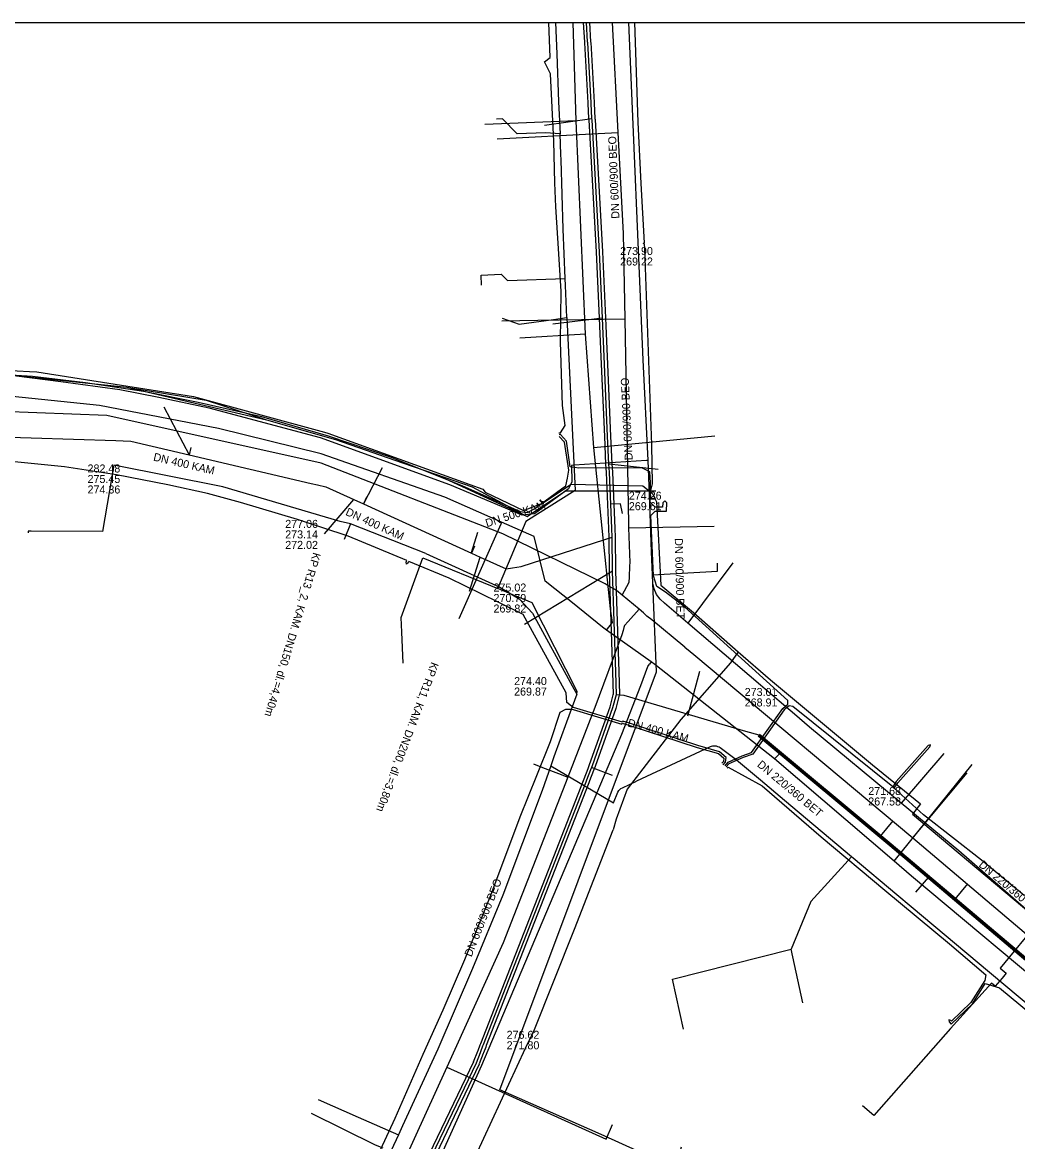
# Model space of a CAD drawing. Extents: x -600309 to -598967, y -1161267 to -1160292.
# Drawn here: x -599761.3 to -599661.8, y -1160404.2 to -1160292.3 of the extents above; entities that cross this region are included whole.
import ezdxf

# ---------------------------------------------------------------- set-up
doc = ezdxf.new("R2010")
doc.units = 0
for name, color, linetype in [('Vrstva 1', 7, 'Continuous'), ('Vrstva 10', 7, 'Continuous'), ('Vrstva 12', 7, 'Continuous'), ('Vrstva 13', 7, 'Continuous'), ('Vrstva 16', 7, 'Continuous'), ('Vrstva 42', 7, 'Continuous'), ('Vrstva 55', 7, 'Continuous'), ('Vrstva 63', 7, 'Continuous'), ('Vrstva 9', 7, 'Continuous')]:
    doc.layers.add(name, color=color, linetype=linetype)

msp = doc.modelspace()

# ---------------------------------------------------------------- linework, layer by layer
at = {"layer": 'Vrstva 1'}
for points in [[(-599747.12, -1160330.78), (-599744.61, -1160335.57)], [(-599725.31, -1160336.87), (-599727.17, -1160340.49)], [(-599701.29, -1160341.45), (-599701.49, -1160340.48), (-599702.46, -1160340.52)], [(-599715.78, -1160343.35), (-599716.4, -1160345.37)], [(-599693.6, -1160357.25), (-599694.78, -1160361.7)], [(-599702.3, -1160367.64), (-599704.38, -1160366.83)]]:
    msp.add_lwpolyline(points, dxfattribs=at)
at = {"layer": 'Vrstva 10'}
for p, q in [((-599687.73, -1160363.66), (-599674.58, -1160374.63)), ((-599687.59, -1160363.5), (-599674.44, -1160374.47)), ((-599674.58, -1160374.63), (-599648.44, -1160396.71)), ((-599674.44, -1160374.47), (-599648.3, -1160396.55))]:
    msp.add_line(p, q, dxfattribs=at)
for points in [[(-599703.89, -1160315.33), (-599704.63, -1160302.1), (-599704.64, -1160301.97), (-599704.72, -1160300.46), (-599704.73, -1160300.38), (-599705.06, -1160294.4), (-599705.06, -1160294.32), (-599705.17, -1160292.35)], [(-599704.57, -1160292.35), (-599704.47, -1160294.28), (-599704.46, -1160294.37), (-599704.13, -1160300.34), (-599704.12, -1160300.43), (-599704.04, -1160301.94), (-599704.03, -1160302.07), (-599703.29, -1160315.29)], [(-599702.63, -1160343.82), (-599702.65, -1160342.95), (-599702.9, -1160337.33), (-599702.94, -1160336.52), (-599703.06, -1160333.73), (-599703.42, -1160325.78), (-599703.56, -1160322.71), (-599703.6, -1160321.89), (-599703.89, -1160315.32)], [(-599703.29, -1160315.3), (-599703, -1160321.87), (-599702.96, -1160322.68), (-599702.82, -1160325.75), (-599702.47, -1160333.71), (-599702.34, -1160336.49), (-599702.3, -1160337.31), (-599702.05, -1160342.93), (-599702.03, -1160343.8)], [(-599702.2, -1160359.52), (-599702.24, -1160357.3), (-599702.58, -1160347.19), (-599702.59, -1160346.49), (-599702.61, -1160344.47), (-599702.63, -1160343.82)], [(-599702.03, -1160343.8), (-599702.02, -1160344.46), (-599701.99, -1160346.48), (-599701.98, -1160347.18), (-599701.64, -1160357.28), (-599701.6, -1160359.51)], [(-599716.17, -1160396.24), (-599715.76, -1160395.2), (-599715.73, -1160395.12), (-599715.52, -1160394.56), (-599715.46, -1160394.41), (-599705.2, -1160368.14), (-599705.13, -1160367.95), (-599704.73, -1160366.92), (-599704.57, -1160366.52), (-599702.53, -1160360.76), (-599702.2, -1160359.44)], [(-599701.61, -1160359.59), (-599701.96, -1160360.94), (-599704.01, -1160366.72), (-599704.17, -1160367.14), (-599704.57, -1160368.17), (-599704.65, -1160368.36), (-599714.9, -1160394.63), (-599714.96, -1160394.78), (-599715.17, -1160395.34), (-599715.21, -1160395.42), (-599715.61, -1160396.46)], [(-599731.76, -1160428.11), (-599729.49, -1160424), (-599729.18, -1160423.45), (-599726.12, -1160417.04), (-599725.62, -1160416), (-599723, -1160410.53), (-599722.97, -1160410.45), (-599716.16, -1160396.22)], [(-599715.62, -1160396.48), (-599722.42, -1160410.71), (-599722.46, -1160410.79), (-599725.08, -1160416.25), (-599725.58, -1160417.3), (-599728.65, -1160423.72), (-599728.97, -1160424.29), (-599731.24, -1160428.4)]]:
    msp.add_lwpolyline(points, dxfattribs=at)
at = {"layer": 'Vrstva 12'}
for points in [[(-599708, -1160292.35), (-599707.85, -1160295.48), (-599707.67, -1160300.29)], [(-599707.67, -1160300.29), (-599707.53, -1160303.48)], [(-599707.53, -1160303.48), (-599708.97, -1160303.39), (-599711.83, -1160303.5), (-599713.29, -1160301.99), (-599713.89, -1160302.01)], [(-599707.01, -1160317.95), (-599707.23, -1160313.01), (-599707.43, -1160306.08), (-599707.44, -1160305.57), (-599707.53, -1160303.48)], [(-599706.98, -1160318.65), (-599707.01, -1160317.95)], [(-599706.84, -1160321.85), (-599706.98, -1160318.65)], [(-599713.3, -1160321.92), (-599711.6, -1160322.52), (-599708.18, -1160322.05), (-599706.84, -1160321.85)], [(-599698.73, -1160336.13), (-599698.88, -1160336.14), (-599706.13, -1160336.61), (-599706.4, -1160336.63), (-599706.35, -1160338.29), (-599706.67, -1160338.98), (-599710.08, -1160341.48), (-599711.3, -1160341.62), (-599718.55, -1160338.58), (-599731.46, -1160333.88), (-599742.6, -1160330.92), (-599747.62, -1160329.83), (-599751.55, -1160329.08), (-599757.44, -1160328.28), (-599761.85, -1160327.72)], [(-599728.48, -1160342.47), (-599729.51, -1160342.25), (-599741.23, -1160338.79), (-599752.12, -1160336.6), (-599752.33, -1160337.79), (-599753.28, -1160343.25), (-599760.39, -1160343.22)], [(-599698.38, -1160345.26), (-599698.58, -1160339.52), (-599698.73, -1160336.13)], [(-599760.39, -1160343.22), (-599760.7, -1160343.21), (-599760.7, -1160343.36)], [(-599728.48, -1160342.47), (-599729.1, -1160344.05)], [(-599720.94, -1160345.43), (-599728.48, -1160342.47)], [(-599720.94, -1160345.43), (-599713.54, -1160348.79), (-599711.6, -1160349.96), (-599710.27, -1160351.41), (-599706.32, -1160358.67), (-599705.86, -1160359.5)], [(-599698.28, -1160347.57), (-599698.38, -1160345.26)], [(-599698.28, -1160347.57), (-599691.78, -1160347.21), (-599691.8, -1160346.42)], [(-599698.25, -1160348.42), (-599698.28, -1160347.57)], [(-599694.74, -1160352.4), (-599697.08, -1160350.4), (-599697.53, -1160350.01), (-599697.89, -1160349.53), (-599698.13, -1160348.98), (-599698.25, -1160348.42)], [(-599685.62, -1160360.21), (-599687.5, -1160358.6), (-599694.74, -1160352.4)], [(-599705.86, -1160359.5), (-599706.87, -1160362.31)], [(-599684.1, -1160361.5), (-599685.62, -1160360.21)], [(-599706.87, -1160362.31), (-599708.14, -1160365.77)], [(-599682.58, -1160362.8), (-599684.1, -1160361.5)], [(-599673.42, -1160370.39), (-599682.58, -1160362.8)], [(-599678.39, -1160375.76), (-599685.1, -1160370.13), (-599687.5, -1160368.1), (-599689.48, -1160366.43), (-599690.05, -1160365.95), (-599691.53, -1160364.88), (-599691.64, -1160364.81), (-599691.76, -1160364.75), (-599691.89, -1160364.71), (-599692.02, -1160364.69), (-599692.15, -1160364.69), (-599692.28, -1160364.7), (-599692.41, -1160364.73), (-599692.53, -1160364.78), (-599699.88, -1160368.21)], [(-599708.14, -1160365.77), (-599708.46, -1160366.66)], [(-599669.18, -1160365.44), (-599673.42, -1160370.39)], [(-599708.46, -1160366.66), (-599709.32, -1160369.14), (-599713.24, -1160379.6), (-599716.29, -1160386.93), (-599719.76, -1160394.98), (-599723.28, -1160402.66)], [(-599708.46, -1160366.66), (-599702.2, -1160370.36), (-599701.76, -1160369.29), (-599701.66, -1160369.13), (-599701.6, -1160369.06), (-599701.46, -1160368.94), (-599701.3, -1160368.85), (-599699.88, -1160368.21)], [(-599659.63, -1160382.16), (-599664.3, -1160378.08), (-599667.65, -1160375.16), (-599673.42, -1160370.39)], [(-599678.39, -1160375.76), (-599682.47, -1160380.23), (-599684.42, -1160385)], [(-599678.22, -1160375.91), (-599678.39, -1160375.76)], [(-599655.64, -1160394.85), (-599658.47, -1160392.47), (-599664.59, -1160387.34), (-599672.44, -1160380.76), (-599673.87, -1160379.55), (-599678.22, -1160375.91)], [(-599695.19, -1160392.98), (-599696.28, -1160387.99), (-599684.42, -1160385)], [(-599683.25, -1160390.37), (-599684.42, -1160385)], [(-599725.21, -1160404.89), (-599725.99, -1160404.58), (-599732.36, -1160401.43)], [(-599723.28, -1160402.66), (-599723.69, -1160403.56)], [(-599723.69, -1160403.56), (-599724.41, -1160405.12)]]:
    msp.add_lwpolyline(points, dxfattribs=at)
at = {"layer": 'Vrstva 13'}
for p, q in [((-599705.92, -1160302.19), (-599715.06, -1160302.56)), ((-599704.98, -1160323.53), (-599711.56, -1160323.91)), ((-599704.14, -1160334.85), (-599692.05, -1160333.67)), ((-599702.87, -1160353.1), (-599703.28, -1160352.81)), ((-599702.87, -1160353.1), (-599702.64, -1160352.79)), ((-599698.43, -1160356.26), (-599702.87, -1160353.1)), ((-599698.43, -1160356.26), (-599698.6, -1160356.49)), ((-599698.07, -1160356.55), (-599698.43, -1160356.26)), ((-599674.13, -1160376.21), (-599666.34, -1160366.53))]:
    msp.add_line(p, q, dxfattribs=at)
for points in [[(-599702.64, -1160352.79), (-599702.28, -1160352.33), (-599702.48, -1160350.96), (-599704.14, -1160334.85), (-599704.98, -1160323.53), (-599705.92, -1160302.19), (-599706.23, -1160292.35)], [(-599698.73, -1160336.13), (-599699.21, -1160326.07), (-599700.64, -1160292.35)], [(-599715.38, -1160318.62), (-599715.43, -1160317.62), (-599713.42, -1160317.51), (-599712.77, -1160318.14), (-599707.01, -1160317.95)], [(-599706.84, -1160321.85), (-599706.02, -1160339.15), (-599710.94, -1160342.23), (-599713.5, -1160348.34), (-599713.75, -1160348.95)], [(-599703.28, -1160352.81), (-599706.29, -1160350.37), (-599709.03, -1160348.19), (-599710.1, -1160343.73), (-599713.38, -1160342.31), (-599719.06, -1160339.8), (-599731.42, -1160335.46), (-599741.66, -1160332.93), (-599753.57, -1160330.65), (-599765.18, -1160329.44), (-599768.56, -1160329.16), (-599772.84, -1160328.98), (-599782.43, -1160329.2), (-599793.27, -1160330.24), (-599801.01, -1160331.39), (-599801.24, -1160331.72), (-599803.02, -1160335.63), (-599806.69, -1160336.99), (-599809.53, -1160338.02), (-599811.51, -1160338.7)], [(-599713.38, -1160342.31), (-599713.46, -1160342.51), (-599717.66, -1160351.97)], [(-599723.21, -1160356.4), (-599723.34, -1160353.29), (-599723.4, -1160351.84), (-599721.26, -1160345.88), (-599713.75, -1160348.95)], [(-599690.27, -1160346.38), (-599694.74, -1160352.4)], [(-599712.64, -1160349.4), (-599713.75, -1160348.95)], [(-599695.41, -1160404.8), (-599695.74, -1160406), (-599696.85, -1160406.39), (-599697.76, -1160406.09), (-599703.43, -1160403.52), (-599713.56, -1160399.07), (-599697.88, -1160357.28), (-599698.25, -1160348.42)], [(-599705.86, -1160359.5), (-599705.81, -1160359.22), (-599710.31, -1160350.36), (-599712.64, -1160349.4)], [(-599734.12, -1160434.8), (-599733.82, -1160434.27), (-599724.66, -1160417.24), (-599724.47, -1160416.83), (-599715.34, -1160396.58), (-599701.34, -1160363.49), (-599699.45, -1160358.64), (-599698.77, -1160356.75), (-599698.6, -1160356.49)], [(-599656.69, -1160390.81), (-599672.41, -1160377.69), (-599674.13, -1160376.21), (-599686.08, -1160365.98), (-599698.07, -1160356.55)], [(-599686.08, -1160365.98), (-599685.82, -1160365.71), (-599685.58, -1160365.45)], [(-599659.63, -1160382.16), (-599663.55, -1160386.88), (-599662.94, -1160387.4), (-599663.34, -1160387.88)], [(-599663.34, -1160387.88), (-599664.02, -1160388.7), (-599664.4, -1160388.38), (-599668.51, -1160392.92), (-599676.16, -1160401.62), (-599677.3, -1160400.64)], [(-599731.7, -1160400.03), (-599727.71, -1160401.79)], [(-599727.71, -1160401.79), (-599723.69, -1160403.56)]]:
    msp.add_lwpolyline(points, dxfattribs=at)
at = {"layer": 'Vrstva 16'}
for points in [[(-599700.59, -1160347.82), (-599700.54, -1160346.67), (-599700.53, -1160346.35), (-599700.65, -1160342.87), (-599700.66, -1160342.48), (-599701.03, -1160322.01), (-599701.18, -1160313.46), (-599701.71, -1160303.35), (-599702.29, -1160292.35)], [(-599713.81, -1160304), (-599703.71, -1160303.46), (-599701.71, -1160303.35)], [(-599701.03, -1160322.01), (-599709.75, -1160322.14), (-599713.36, -1160322.23)], [(-599702.27, -1160348.9), (-599702.81, -1160348.59), (-599703.01, -1160348.47), (-599713.25, -1160343.48), (-599731.4, -1160336.4), (-599752.85, -1160331.63), (-599763.34, -1160331.23), (-599765.81, -1160331.13), (-599767.22, -1160331.07), (-599774.03, -1160330.81), (-599799.91, -1160332.11), (-599800.24, -1160332.08), (-599800.41, -1160332.08)], [(-599700.65, -1160342.87), (-599692.12, -1160342.72)], [(-599701.31, -1160349.59), (-599700.61, -1160348.32), (-599700.59, -1160347.82)], [(-599695.04, -1160354.81), (-599698.34, -1160352.06), (-599698.84, -1160351.69), (-599699.18, -1160351.37), (-599699.61, -1160351.01), (-599701.31, -1160349.59), (-599701.87, -1160349.13), (-599702.27, -1160348.9)], [(-599699.61, -1160351.01), (-599700.73, -1160352.25)], [(-599700.73, -1160352.25), (-599701.08, -1160352.64), (-599701.14, -1160352.84), (-599701.22, -1160353.13), (-599701.35, -1160353.58), (-599704.04, -1160360.84), (-599706.76, -1160367.8), (-599713.2, -1160384.35), (-599718.85, -1160396.78), (-599725.37, -1160411.13), (-599728.52, -1160418.09), (-599732.15, -1160426.08), (-599733.07, -1160428.11)], [(-599695.04, -1160354.81), (-599694.53, -1160355.23), (-599694.17, -1160355.53), (-599672.28, -1160373.85), (-599654.13, -1160389.24)], [(-599710.17, -1160366.47), (-599709.27, -1160366.82)], [(-599709.27, -1160366.82), (-599707.69, -1160367.44), (-599706.76, -1160367.8)], [(-599672.28, -1160373.85), (-599666.83, -1160367.38)], [(-599718.85, -1160396.78), (-599711.91, -1160399.93), (-599702.92, -1160403.99), (-599702.27, -1160402.51)]]:
    msp.add_lwpolyline(points, dxfattribs=at)
at = {"layer": 'Vrstva 42'}
for points in [[(-599707.65, -1160333.38), (-599707.5, -1160333.37), (-599707.01, -1160332.66), (-599707.27, -1160330.64), (-599707.47, -1160324.28), (-599707.41, -1160319.2), (-599707.76, -1160313.93), (-599707.95, -1160310.77), (-599708.04, -1160308.39), (-599708.15, -1160304.23), (-599708.49, -1160297.5), (-599709.09, -1160296.28), (-599708.52, -1160295.87), (-599708.64, -1160292.35)], [(-599765.74, -1160327.37), (-599760.25, -1160327.72), (-599754.97, -1160328.34), (-599749.17, -1160329.2), (-599743.7, -1160330.3), (-599737.37, -1160331.73), (-599730.7, -1160333.67), (-599724.52, -1160335.79), (-599717.34, -1160338.65), (-599711.5, -1160341.25), (-599710.8, -1160341.35), (-599710.16, -1160341), (-599707.39, -1160338.99), (-599706.94, -1160338.66), (-599706.78, -1160337.9), (-599706.66, -1160337.1), (-599707.07, -1160334.32), (-599707.62, -1160333.73)], [(-599691.04, -1160366.65), (-599690.73, -1160366.29), (-599689.31, -1160365.66), (-599688.39, -1160365.33), (-599685.26, -1160360.92), (-599684.75, -1160360.5), (-599684.76, -1160360.13), (-599695.08, -1160350.78), (-599696.98, -1160349.31), (-599697.87, -1160348.74), (-599698.19, -1160347.66), (-599698.45, -1160341.65), (-599698.03, -1160341.22), (-599696.88, -1160341.22), (-599696.87, -1160340.36), (-599697.07, -1160340.16), (-599697.27, -1160340.36), (-599697.28, -1160340.82), (-599698.03, -1160340.82), (-599698.52, -1160340.3), (-599698.49, -1160338.37), (-599698.56, -1160337.28), (-599699.34, -1160336.87), (-599705.64, -1160336.91), (-599706.51, -1160336.78), (-599706.89, -1160334.22), (-599707.5, -1160333.56), (-599707.63, -1160333.57)], [(-599706.17, -1160360.85), (-599706.22, -1160360.83), (-599706.86, -1160360.34), (-599706.91, -1160359.36), (-599711.2, -1160351.54), (-599713.7, -1160350.31), (-599718.62, -1160347.89), (-599722.65, -1160346.23), (-599722.72, -1160346.38), (-599722.89, -1160346.52), (-599722.9, -1160346.3), (-599722.83, -1160346.15), (-599728.71, -1160343.72), (-599733.77, -1160342.03), (-599739.46, -1160340.35), (-599742.78, -1160339.44), (-599746.73, -1160338.59), (-599751.87, -1160337.57), (-599757.08, -1160336.77), (-599762.4, -1160336.23), (-599767.09, -1160335.84), (-599770.89, -1160335.77), (-599772.3, -1160336.17), (-599772.31, -1160337.06)], [(-599725.48, -1160405.06), (-599724.01, -1160401.88), (-599721.21, -1160395.48), (-599719.21, -1160391.04), (-599717.04, -1160386.02), (-599714.46, -1160379.61), (-599711.52, -1160371.78), (-599709.86, -1160367.62), (-599708.49, -1160364.22), (-599707.53, -1160361.3), (-599706.95, -1160360.99), (-599706.38, -1160360.99), (-599706.23, -1160361.05)], [(-599706.23, -1160361.05), (-599701.34, -1160362.49)], [(-599701.28, -1160362.29), (-599706.17, -1160360.85)], [(-599661.14, -1160379.64), (-599665.41, -1160376.09), (-599671.19, -1160371.56), (-599674.12, -1160368.89), (-599673.78, -1160368.35), (-599670.57, -1160364.77), (-599670.51, -1160364.55), (-599670.72, -1160364.63), (-599673.94, -1160368.23), (-599674.28, -1160368.76), (-599684.26, -1160360.75), (-599684.62, -1160360.66), (-599685.12, -1160361.06), (-599688.27, -1160365.49), (-599689.23, -1160365.84), (-599690.65, -1160366.48), (-599690.91, -1160366.78)], [(-599701.34, -1160362.49), (-599701.31, -1160362.39), (-599700.65, -1160362.59), (-599693.81, -1160364.83), (-599691.7, -1160365.44), (-599691.15, -1160365.9), (-599691.18, -1160366.22), (-599691.35, -1160366.41)], [(-599691.22, -1160366.55), (-599690.99, -1160366.29), (-599690.93, -1160365.82), (-599691.6, -1160365.26), (-599693.75, -1160364.63), (-599700.59, -1160362.39), (-599701.25, -1160362.2), (-599701.28, -1160362.29)], [(-599690.81, -1160366.9), (-599690.72, -1160366.8), (-599687.34, -1160368.66), (-599681.44, -1160373.75), (-599675.07, -1160379.1), (-599668.61, -1160384.46), (-599664.98, -1160387.56), (-599665.08, -1160388.14), (-599666.47, -1160390.33), (-599668.4, -1160392.2), (-599668.47, -1160392.13), (-599668.68, -1160392.04), (-599668.62, -1160392.26), (-599668.42, -1160392.5), (-599666.31, -1160390.45), (-599665.02, -1160388.42), (-599663.61, -1160388.86), (-599656.04, -1160395.12)]]:
    msp.add_lwpolyline(points, dxfattribs=at)
at = {"layer": 'Vrstva 55'}
for points in [[(-599698.01, -1160339.95), (-599698.47, -1160339.96), (-599698.5, -1160339.29), (-599698.28, -1160338.47), (-599698.34, -1160334.59), (-599699.06, -1160314.98), (-599699.09, -1160314.5), (-599699.23, -1160314.45), (-599699.09, -1160314.38), (-599699.41, -1160308.44), (-599699.73, -1160302.33), (-599700.06, -1160292.35)], [(-599775.4, -1160326.45), (-599760.55, -1160327.24), (-599759.82, -1160327.27), (-599744.17, -1160329.73), (-599731.06, -1160333.32), (-599730.75, -1160333.4), (-599716.56, -1160338.53), (-599715.26, -1160339), (-599715, -1160339.31), (-599711.17, -1160341.13), (-599709.29, -1160340.41), (-599709.56, -1160340.08)], [(-599768.09, -1160336.89), (-599767.85, -1160328), (-599766.84, -1160327.13), (-599750.82, -1160328.8), (-599742.92, -1160330.1), (-599736.88, -1160332.09), (-599729.98, -1160334.03), (-599723.27, -1160336.38), (-599719.99, -1160337.52), (-599716.33, -1160338.79), (-599710.81, -1160341.74), (-599708.98, -1160340.52)], [(-599768.09, -1160336.89), (-599767.85, -1160328), (-599766.84, -1160327.13), (-599750.82, -1160328.8), (-599736.88, -1160332.09), (-599729.98, -1160334.03), (-599723.27, -1160336.38), (-599719.99, -1160337.52), (-599710.81, -1160341.74), (-599706.98, -1160339.19), (-599697.95, -1160339.17)], [(-599709.56, -1160340.08), (-599709.29, -1160340.41), (-599706.41, -1160338.52), (-599699.27, -1160338.66), (-599698.32, -1160339.41), (-599698.01, -1160339.95)], [(-599709.56, -1160340.08), (-599709.29, -1160340.41), (-599706.41, -1160338.52), (-599699.27, -1160338.66), (-599698.32, -1160339.41), (-599697.89, -1160340.28), (-599697.46, -1160348.61), (-599694.19, -1160351.34), (-599689.74, -1160355.27), (-599686.5, -1160358.08), (-599676.31, -1160366.55), (-599671.51, -1160370.45), (-599672.31, -1160371.49), (-599651.96, -1160388.57)], [(-599709.56, -1160340.08), (-599709.29, -1160340.41), (-599706.58, -1160338.62), (-599706.41, -1160338.52), (-599699.27, -1160338.66), (-599698.32, -1160339.41), (-599697.89, -1160340.28), (-599697.46, -1160348.61), (-599694.19, -1160351.34), (-599689.74, -1160355.27), (-599690.49, -1160356.36), (-599695.45, -1160362.05), (-599700.83, -1160369), (-599701.91, -1160372.01), (-599702.22, -1160373.05)], [(-599726.3, -1160428.99), (-599726.39, -1160429.65), (-599727.31, -1160429.28), (-599722.98, -1160420.35), (-599716.8, -1160407.5), (-599710.99, -1160394.9), (-599710.16, -1160393.19), (-599706.1, -1160382.98), (-599702.22, -1160373.05)]]:
    msp.add_lwpolyline(points, dxfattribs=at)
at = {"layer": 'Vrstva 63'}
msp.add_lwpolyline([(-600308.54, -1160292.35), (-598967.11, -1160292.35), (-598967.11, -1161267.03), (-600308.54, -1161267.03)], close=True, dxfattribs=at)
at = {"layer": 'Vrstva 9'}
for p, q in [((-599709.1, -1160302.61), (-599704.34, -1160301.96)), ((-599708.25, -1160322.48), (-599703.3, -1160321.88)), ((-599744.42, -1160334.85), (-599744.59, -1160335.58)), ((-599697.71, -1160337.04), (-599702.64, -1160336.5)), ((-599731.07, -1160343.47), (-599728.15, -1160340.05)), ((-599726.87, -1160339.81), (-599727.18, -1160340.49)), ((-599716.08, -1160344.71), (-599716.39, -1160345.39)), ((-599716.59, -1160349.22), (-599715.52, -1160345.79)), ((-599711.08, -1160352.49), (-599702.28, -1160347.18)), ((-599674.25, -1160372.17), (-599675.53, -1160373.7)), ((-599671.97, -1160379.31), (-599670.68, -1160377.78)), ((-599666.79, -1160378.46), (-599668.08, -1160379.98))]:
    msp.add_line(p, q, dxfattribs=at)
for points in [[(-599703.59, -1160315.31), (-599704.33, -1160302.08), (-599704.34, -1160301.96), (-599704.42, -1160300.45), (-599704.43, -1160300.36), (-599704.76, -1160294.38), (-599704.77, -1160294.3), (-599704.87, -1160292.35)], [(-599702.33, -1160343.81), (-599702.35, -1160342.94), (-599702.6, -1160337.32), (-599702.64, -1160336.5), (-599702.77, -1160333.72), (-599703.12, -1160325.76), (-599703.26, -1160322.7), (-599703.3, -1160321.88), (-599703.59, -1160315.31)], [(-599779.44, -1160333.26), (-599778.74, -1160333.25), (-599775.07, -1160333.37), (-599766.43, -1160333.66), (-599765.63, -1160333.69), (-599764.65, -1160333.73), (-599751.95, -1160334.14), (-599751.2, -1160334.18)], [(-599751.2, -1160334.18), (-599750.45, -1160334.21), (-599744.59, -1160335.58), (-599732.41, -1160338.44), (-599731.77, -1160338.59)], [(-599731.77, -1160338.59), (-599730.95, -1160338.78), (-599728.15, -1160340.05), (-599727.18, -1160340.49), (-599716.39, -1160345.39), (-599715.52, -1160345.79), (-599712.91, -1160346.97), (-599712.27, -1160346.86)], [(-599712.27, -1160346.86), (-599711.42, -1160346.73), (-599703.06, -1160344.04), (-599702.33, -1160343.81)], [(-599701.9, -1160359.52), (-599701.94, -1160357.29), (-599702.28, -1160347.18), (-599702.29, -1160346.49), (-599702.32, -1160344.47), (-599702.33, -1160343.81)], [(-599715.89, -1160396.35), (-599715.48, -1160395.31), (-599715.45, -1160395.23), (-599715.24, -1160394.67), (-599715.18, -1160394.52), (-599704.93, -1160368.25), (-599704.85, -1160368.06), (-599704.45, -1160367.03), (-599704.29, -1160366.62), (-599702.25, -1160360.85), (-599701.9, -1160359.52)], [(-599701.9, -1160359.52), (-599701.15, -1160359.59), (-599688.98, -1160363.19), (-599687.66, -1160363.58)], [(-599687.66, -1160363.58), (-599675.53, -1160373.7), (-599674.51, -1160374.55)], [(-599674.51, -1160374.55), (-599670.68, -1160377.78), (-599668.08, -1160379.98), (-599648.37, -1160396.63)], [(-599731.5, -1160428.25), (-599729.23, -1160424.15), (-599728.92, -1160423.58), (-599725.85, -1160417.17), (-599725.35, -1160416.12), (-599722.73, -1160410.66), (-599722.7, -1160410.58), (-599715.89, -1160396.35)]]:
    msp.add_lwpolyline(points, dxfattribs=at)

# ---------------------------------------------------------------- texts
at = {"layer": 'Vrstva 12'}
for s, rotation, p in [('DN 600/900 BEO', 92.3035, (-599701.59, -1160311.96)), ('DN 600/900 BEO', 92.8192, (-599700.26, -1160336.1)), ('DN 400 KAM', 346.8413, (-599748.24, -1160336.14)), ('DN 500 KAM', 17.8366, (-599714.84, -1160342.82)), ('DN 400 KAM', 335.5853, (-599729.04, -1160341.56)), ('DN 600/900 BET', 271.3099, (-599696.06, -1160343.92)), ('KP R13_2, KAM. DN150, dl.=4,40m', 253.3616, (-599732.2, -1160345.28)), ('KP R11, KAM. DN200, dl.=3,80m', 249.5511, (-599720.39, -1160356.23)), ('DN 400 KAM', 344.9206, (-599700.84, -1160362.71)), ('DN 220/360 BET', 320.1688, (-599687.89, -1160366.66)), ('DN 220/360 BET', 319.825, (-599665.74, -1160376.66)), ('DN 600/900 BEO', 68.3539, (-599716.38, -1160385.82))]:
    msp.add_text(s, height=0.8, rotation=rotation, dxfattribs=at).set_placement(p)
for s, p in [('273.90', (-599701.52, -1160315.6)), ('269.22', (-599701.52, -1160316.65)), ('282.48', (-599754.76, -1160337.34)), ('275.45', (-599754.76, -1160338.39)), ('274.36', (-599754.76, -1160339.44)), ('274.26', (-599700.65, -1160340.06)), ('269.61', (-599700.65, -1160341.11)), ('277.06', (-599735, -1160342.88)), ('273.14', (-599735, -1160343.93)), ('272.02', (-599735, -1160344.98)), ('275.02', (-599714.18, -1160349.24)), ('270.79', (-599714.18, -1160350.29)), ('269.82', (-599714.18, -1160351.34)), ('274.40', (-599712.12, -1160358.59)), ('269.87', (-599712.12, -1160359.64)), ('273.01', (-599689.07, -1160359.68)), ('268.91', (-599689.07, -1160360.73)), ('271.68', (-599676.72, -1160369.58)), ('267.58', (-599676.72, -1160370.63)), ('276.62', (-599712.87, -1160393.95)), ('271.80', (-599712.87, -1160395))]:
    msp.add_text(s, height=0.8, dxfattribs=at).set_placement(p)

doc.saveas('drawing.dxf')
